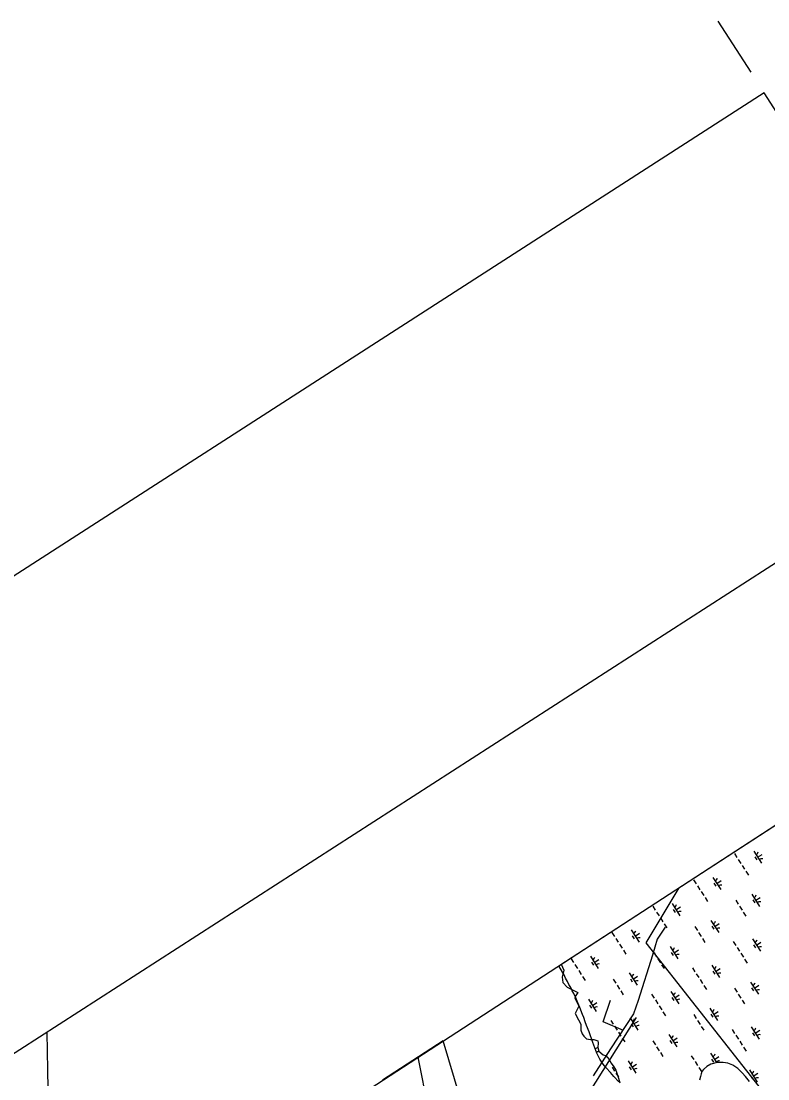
# Model space of a CAD drawing. Extents: x 3937982 to 3958556, y 219448 to 241894.
# Drawn here: x 3945842 to 3948400, y 238273 to 241894 of the extents above; entities that cross this region are included whole.
import ezdxf

# ---------------------------------------------------------------- set-up
doc = ezdxf.new("R2010")
doc.units = 0
for name, color, linetype in [('G-ANNO-NPLT', 7, 'Continuous'), ('V-ANNO-DIMS', 7, 'Continuous'), ('V-ANNO-SYMB', 7, 'Continuous'), ('V-GRID-FRAM', 7, 'Continuous'), ('V-GRID-MAJR', 7, 'Continuous'), ('V-RIVR-EDGE', 7, 'Continuous'), ('V-RRAP-FSHR', 7, 'Continuous'), ('V-TOPO-DPTH', 7, 'Continuous'), ('V-TOPO-MINR', 7, 'Continuous'), ('V-UTIL-LINE', 7, 'Continuous'), ('V-WETL-SWMP', 7, 'Continuous')]:
    doc.layers.add(name, color=color, linetype=linetype)

msp = doc.modelspace()

# ---------------------------------------------------------------- linework, layer by layer
at = {"layer": 'G-ANNO-NPLT'}
msp.add_lwpolyline([(3938227.293, 235108.722), (3948150.136, 219692.877), (3958310.581, 226232.933), (3948387.738, 241648.778)], close=True, dxfattribs=at)
at = {"layer": 'V-ANNO-DIMS'}
msp.add_line((3948342.633, 241718.85), (3948229.874, 241894.031), dxfattribs=at)
at = {"layer": 'V-ANNO-SYMB'}
msp.add_lwpolyline([(3939234.332, 234121.63), (3948187.407, 220212.388), (3957822.273, 226414.141), (3948869.197, 240323.382), (3939234.332, 234121.63)], dxfattribs=at)
at = {"layer": 'V-GRID-FRAM'}
msp.add_lwpolyline([(3948998.173, 239513.74), (3957109.469, 226912.286), (3949780.097, 222173.81), (3941699.799, 234772.334), (3948998.173, 239513.74)], dxfattribs=at)
at = {"layer": 'V-GRID-MAJR'}
msp.add_spline([(3946136.867, 227095.12), (3946078.329, 230314.506), (3945968.142, 236374.431), (3945930.73, 238431.955)], degree=3, dxfattribs=at)
at = {"layer": 'V-RIVR-EDGE'}
msp.add_lwpolyline([(3947692.358, 238665.414), (3947701.037, 238645.344), (3947695.101, 238620.413), (3947697.475, 238602.605), (3947712.909, 238587.171), (3947728.343, 238578.861), (3947748.526, 238568.176), (3947740.215, 238555.116), (3947739.028, 238549.18), (3947752.087, 238521.874), (3947740.215, 238496.943), (3947750.9, 238474.386), (3947759.21, 238460.139), (3947759.21, 238448.267), (3947759.21, 238439.957), (3947763.959, 238426.897), (3947769.895, 238418.587), (3947778.206, 238410.276), (3947792.452, 238407.902), (3947804.325, 238407.902), (3947817.384, 238403.153), (3947818.571, 238396.03), (3947817.384, 238380.596), (3947820.945, 238367.537), (3947836.379, 238354.477), (3947844.69, 238352.103), (3947856.562, 238339.044), (3947863.685, 238325.984), (3947871.996, 238314.112), (3947879.119, 238302.24), (3947883.868, 238289.181), (3947888.617, 238274.934), (3947893.365, 238259.5)], dxfattribs=at)
at = {"layer": 'V-RRAP-FSHR'}
msp.add_lwpolyline([(3947905.734, 238438.481), (3947836.248, 238467.374), (3947861.125, 238541.939)], dxfattribs=at)
at = {"layer": 'V-TOPO-DPTH'}
msp.add_line((3947287.759, 238402.565), (3947080.268, 238267.768), dxfattribs=at)
msp.add_lwpolyline([(3947385.365, 238077.061), (3947287.759, 238402.565)], dxfattribs=at)
at = {"layer": 'V-TOPO-MINR'}
for points in [[(3947385.365, 238077.061), (3947287.759, 238402.565)], [(3947237.785, 238168.556), (3947202.584, 238347.232)]]:
    msp.add_lwpolyline(points, dxfattribs=at)
at = {"layer": 'V-UTIL-LINE'}
msp.add_line((3947949.336, 238483.295), (3945978.591, 235358.555), dxfattribs=at)
for points in [[(3948094.548, 238926.698), (3947981.77, 238738.296), (3948844.302, 237642.921), (3949260.796, 236134.673), (3945931.135, 235655.081), (3945509.058, 234777.685), (3943601.185, 231807.758)], [(3948048.087, 238792.082), (3948020.856, 238751.448), (3948004.296, 238696.592), (3947955.185, 238541.427), (3947939.188, 238495.503), (3947861.287, 238375.91), (3947801.067, 238283.412)]]:
    msp.add_lwpolyline(points, dxfattribs=at)
at = {"layer": 'V-WETL-SWMP'}
for p, q in [((3947683.564, 238659.701), (3948513.779, 239199.053)), ((3948285.588, 239044.091), (3948294.248, 239030.637)), ((3948351.453, 239052.686), (3948378.516, 239010.642)), ((3948364.985, 239031.664), (3948380.12, 239041.407)), ((3948298.578, 239023.91), (3948307.238, 239010.456)), ((3948355.249, 239032.533), (3948361.744, 239022.443)), ((3948311.568, 239003.729), (3948320.228, 238990.275)), ((3948324.558, 238983.549), (3948333.218, 238970.095)), ((3948145.721, 238954.061), (3948154.381, 238940.607)), ((3948158.711, 238933.881), (3948167.371, 238920.427)), ((3948211.586, 238962.656), (3948238.648, 238920.613)), ((3948215.382, 238942.504), (3948221.877, 238932.413)), ((3948225.117, 238941.635), (3948240.253, 238951.377)), ((3948171.701, 238913.7), (3948180.361, 238900.246)), ((3948344.715, 238905.358), (3948371.778, 238863.314)), ((3948005.854, 238864.032), (3948014.514, 238850.578)), ((3948071.719, 238872.627), (3948098.781, 238830.583)), ((3948085.25, 238851.605), (3948100.386, 238861.348)), ((3948184.691, 238893.519), (3948193.351, 238880.065)), ((3948289.849, 238883.961), (3948298.509, 238870.507)), ((3948302.839, 238863.78), (3948311.499, 238850.326)), ((3948348.511, 238885.205), (3948355.006, 238875.115)), ((3948358.247, 238884.336), (3948373.382, 238894.078)), ((3948018.844, 238843.851), (3948027.504, 238830.397)), ((3948075.515, 238852.474), (3948082.01, 238842.384)), ((3948315.829, 238843.599), (3948324.489, 238830.145)), ((3948031.834, 238823.67), (3948040.494, 238810.216)), ((3948044.824, 238803.49), (3948053.484, 238790.036)), ((3948149.982, 238793.931), (3948158.642, 238780.477)), ((3948204.848, 238815.328), (3948231.91, 238773.285)), ((3948208.644, 238795.176), (3948215.139, 238785.085)), ((3948218.379, 238794.306), (3948233.515, 238804.049)), ((3947865.987, 238774.002), (3947874.647, 238760.548)), ((3947878.977, 238753.822), (3947887.636, 238740.368)), ((3947931.852, 238782.597), (3947958.914, 238740.554)), ((3947935.648, 238762.445), (3947942.143, 238752.354)), ((3947945.383, 238761.576), (3947960.518, 238771.318)), ((3948162.972, 238773.75), (3948171.632, 238760.296)), ((3948175.962, 238753.57), (3948184.622, 238740.116)), ((3948347.414, 238751.638), (3948374.476, 238709.595)), ((3947891.966, 238733.641), (3947900.626, 238720.187)), ((3948064.981, 238725.299), (3948092.043, 238683.255)), ((3948281.549, 238743.043), (3948290.209, 238729.589)), ((3948294.539, 238722.862), (3948303.199, 238709.408)), ((3948351.21, 238731.486), (3948357.705, 238721.395)), ((3948360.945, 238730.616), (3948376.081, 238740.359)), ((3947726.119, 238683.973), (3947734.779, 238670.519)), ((3947791.984, 238692.568), (3947819.047, 238650.524)), ((3947805.516, 238671.546), (3947820.651, 238681.288)), ((3947904.956, 238713.46), (3947913.616, 238700.006)), ((3948010.115, 238703.902), (3948018.775, 238690.448)), ((3948023.105, 238683.721), (3948031.765, 238670.267)), ((3948068.777, 238705.146), (3948075.272, 238695.056)), ((3948078.512, 238704.277), (3948093.648, 238714.019)), ((3948307.529, 238702.682), (3948316.189, 238689.228)), ((3948320.519, 238682.501), (3948329.179, 238669.047)), ((3947696.972, 238638.154), (3947683.564, 238659.701)), ((3947739.109, 238663.792), (3947747.769, 238650.338)), ((3947752.099, 238643.611), (3947760.759, 238630.157)), ((3947795.78, 238672.415), (3947802.275, 238662.325)), ((3948036.095, 238663.54), (3948044.755, 238650.086)), ((3948141.682, 238653.013), (3948150.342, 238639.56)), ((3948207.547, 238661.608), (3948234.609, 238619.565)), ((3948221.078, 238640.587), (3948236.213, 238650.329)), ((3947701.713, 238628.421), (3947696.972, 238638.154)), ((3947707.353, 238617.974), (3947701.713, 238628.421)), ((3947713.381, 238605.909), (3947707.353, 238617.974)), ((3947765.089, 238623.431), (3947773.749, 238609.977)), ((3947870.248, 238613.872), (3947878.908, 238600.418)), ((3947925.114, 238635.269), (3947952.176, 238593.226)), ((3947928.91, 238615.117), (3947935.405, 238605.026)), ((3947938.645, 238614.247), (3947953.78, 238623.99)), ((3948154.672, 238632.833), (3948163.332, 238619.379)), ((3948167.662, 238612.652), (3948176.322, 238599.198)), ((3948211.343, 238641.456), (3948217.838, 238631.366)), ((3947718.521, 238595.769), (3947713.381, 238605.909)), ((3947724.865, 238585.011), (3947718.521, 238595.769)), ((3947730.201, 238574.365), (3947724.865, 238585.011)), ((3947734.945, 238565.037), (3947730.201, 238574.365)), ((3947883.237, 238593.691), (3947891.897, 238580.237)), ((3947896.227, 238573.511), (3947904.887, 238560.057)), ((3948067.68, 238571.579), (3948094.742, 238529.536)), ((3948180.651, 238592.471), (3948189.311, 238579.017)), ((3948285.81, 238582.913), (3948294.47, 238569.459)), ((3948340.676, 238604.31), (3948367.738, 238562.267)), ((3948344.472, 238584.157), (3948350.967, 238574.067)), ((3948354.207, 238583.288), (3948369.343, 238593.031)), ((3947742.552, 238549.626), (3947734.945, 238565.037)), ((3947749.244, 238533.519), (3947742.552, 238549.626)), ((3947785.246, 238545.24), (3947812.309, 238503.196)), ((3948001.815, 238562.984), (3948010.474, 238549.53)), ((3948014.804, 238542.803), (3948023.464, 238529.349)), ((3948071.475, 238551.427), (3948077.97, 238541.336)), ((3948081.211, 238550.557), (3948096.346, 238560.3)), ((3948298.8, 238562.732), (3948307.46, 238549.278)), ((3948311.79, 238542.551), (3948320.45, 238529.097)), ((3947755.833, 238517.212), (3947749.244, 238533.519)), ((3947765.361, 238492.603), (3947755.833, 238517.212)), ((3947789.042, 238525.087), (3947795.537, 238514.997)), ((3947798.778, 238524.218), (3947813.913, 238533.96)), ((3948027.794, 238522.623), (3948036.454, 238509.169)), ((3948040.784, 238502.442), (3948049.444, 238488.988)), ((3948200.809, 238514.28), (3948227.871, 238472.237)), ((3948214.34, 238493.259), (3948229.475, 238503.001)), ((3947769.492, 238482.474), (3947765.361, 238492.603)), ((3947774.483, 238467.696), (3947769.492, 238482.474)), ((3947779.101, 238455.847), (3947774.483, 238467.696)), ((3947861.947, 238472.954), (3947870.607, 238459.501)), ((3947927.812, 238481.549), (3947954.875, 238439.506)), ((3947941.343, 238460.528), (3947956.479, 238470.27)), ((3948145.943, 238492.883), (3948154.603, 238479.429)), ((3948158.933, 238472.703), (3948167.593, 238459.249)), ((3948204.605, 238494.128), (3948211.1, 238484.038)), ((3947787.55, 238434.174), (3947779.101, 238455.847)), ((3947800.278, 238397.126), (3947787.55, 238434.174)), ((3947874.937, 238452.774), (3947883.597, 238439.32)), ((3947887.927, 238432.593), (3947896.587, 238419.139)), ((3947931.608, 238461.397), (3947938.103, 238451.307)), ((3948171.922, 238452.522), (3948180.582, 238439.068)), ((3948277.51, 238441.995), (3948286.17, 238428.541)), ((3948343.375, 238450.59), (3948370.437, 238408.547)), ((3948347.171, 238430.438), (3948353.666, 238420.347)), ((3948356.906, 238429.569), (3948372.041, 238439.311)), ((3947806.85, 238379.205), (3947800.278, 238397.126)), ((3947900.917, 238412.412), (3947909.577, 238398.958)), ((3948006.075, 238402.854), (3948014.735, 238389.4)), ((3948060.941, 238424.251), (3948088.004, 238382.208)), ((3948064.737, 238404.098), (3948071.232, 238394.008)), ((3948074.473, 238403.229), (3948089.608, 238412.972)), ((3948290.5, 238421.814), (3948299.159, 238408.361)), ((3948303.489, 238401.634), (3948312.149, 238388.18)), ((3947813.919, 238360.572), (3947806.85, 238379.205)), ((3947808.45, 238374.987), (3947816.612, 238380.241)), ((3947824.192, 238339.587), (3947813.919, 238360.572)), ((3948019.065, 238382.673), (3948027.725, 238369.219)), ((3948032.055, 238362.492), (3948040.715, 238349.038)), ((3948203.507, 238360.561), (3948224.331, 238328.21)), ((3948316.479, 238381.453), (3948325.139, 238367.999)), ((3947835.619, 238323.027), (3947824.192, 238339.587)), ((3947846.28, 238310.309), (3947835.619, 238323.027)), ((3947921.074, 238334.221), (3947948.137, 238292.178)), ((3947934.605, 238313.2), (3947949.741, 238322.942)), ((3948137.642, 238351.966), (3948146.302, 238338.512)), ((3948150.632, 238331.785), (3948159.292, 238318.331)), ((3948204.418, 238322.796), (3948191.228, 238315.368)), ((3948225.861, 238328.626), (3948204.418, 238322.796)), ((3948207.303, 238340.408), (3948213.798, 238330.318)), ((3948217.039, 238339.539), (3948232.174, 238349.281)), ((3948246.948, 238329.214), (3948225.861, 238328.626)), ((3948262.549, 238326.026), (3948246.948, 238329.214)), ((3948279.836, 238320.097), (3948262.549, 238326.026)), ((3948297.465, 238308.214), (3948279.836, 238320.097)), ((3947860.535, 238294.124), (3947846.28, 238310.309)), ((3947872.704, 238280.986), (3947860.535, 238294.124)), ((3947866.208, 238312.824), (3947874.868, 238299.37)), ((3947889.656, 238262.15), (3947872.704, 238280.986)), ((3947879.198, 238292.644), (3947887.858, 238279.19)), ((3947924.87, 238314.069), (3947931.365, 238303.979)), ((3948163.622, 238311.604), (3948172.282, 238298.15)), ((3948169.187, 238281.101), (3948166.327, 238267.918)), ((3948171.394, 238289.652), (3948169.187, 238281.101)), ((3948174.299, 238297.489), (3948171.394, 238289.652)), ((3948179.009, 238304.198), (3948174.299, 238297.489)), ((3948191.228, 238315.368), (3948179.009, 238304.198)), ((3948311.436, 238293.747), (3948297.465, 238308.214)), ((3948323.197, 238280.21), (3948311.436, 238293.747)), ((3948336.637, 238303.262), (3948363.699, 238261.219)), ((3948340.433, 238283.11), (3948346.928, 238273.019)), ((3948350.168, 238282.24), (3948365.303, 238291.983)), ((3948337.245, 238263.421), (3948323.197, 238280.21))]:
    msp.add_line(p, q, dxfattribs=at)
for centre, start, end in [((3948350.234, 239055.018), 301.99668, 343.540338), ((3948380.134, 239008.567), 81.996677, 123.540335), ((3948210.367, 238964.989), 301.99668, 343.540338), ((3948240.267, 238918.537), 81.996677, 123.540335), ((3948343.496, 238907.69), 301.99668, 343.540338), ((3948070.5, 238874.959), 301.99668, 343.540338), ((3948373.396, 238861.239), 81.996677, 123.540335), ((3948100.4, 238828.508), 81.996677, 123.540335), ((3948203.629, 238817.661), 301.99668, 343.540338), ((3948233.529, 238771.209), 81.996677, 123.540335), ((3947930.632, 238784.93), 301.99668, 343.540338), ((3947960.532, 238738.478), 81.996677, 123.540335), ((3948063.762, 238727.631), 301.99668, 343.540338), ((3948346.195, 238753.971), 301.99668, 343.540338), ((3948376.095, 238707.519), 81.996677, 123.540335), ((3947790.765, 238694.9), 301.99668, 343.540338), ((3948093.662, 238681.18), 81.996677, 123.540335), ((3947820.665, 238648.449), 81.996677, 123.540335), ((3948206.328, 238663.941), 301.99668, 343.540338), ((3947923.894, 238637.602), 301.99668, 343.540338), ((3947953.794, 238591.15), 81.996677, 123.540335), ((3948236.228, 238617.489), 81.996677, 123.540335), ((3948339.457, 238606.643), 301.99668, 343.540338), ((3948369.357, 238560.191), 81.996677, 123.540335), ((3947784.027, 238547.572), 301.99668, 343.540338), ((3948066.46, 238573.912), 301.99668, 343.540338), ((3948096.36, 238527.46), 81.996677, 123.540335), ((3947813.927, 238501.121), 81.996677, 123.540335), ((3948199.59, 238516.613), 301.99668, 343.540338), ((3947926.593, 238483.882), 301.99668, 343.540338), ((3948229.49, 238470.161), 81.996677, 123.540335), ((3947956.493, 238437.43), 81.996677, 123.540335), ((3948342.155, 238452.923), 301.99668, 343.540338), ((3948059.722, 238426.584), 301.99668, 343.540338), ((3948089.622, 238380.132), 81.996677, 123.540335), ((3948372.055, 238406.471), 81.996677, 123.540335), ((3947786.726, 238393.853), 341.946389, 343.540338), ((3947816.626, 238347.401), 81.996677, 103.797153), ((3948202.288, 238362.893), 301.99668, 343.540338), ((3947919.855, 238336.554), 301.99668, 343.540338), ((3948232.188, 238316.442), 81.996677, 123.540335), ((3947949.755, 238290.102), 81.996677, 123.540335), ((3948335.417, 238305.595), 301.99668, 343.540338), ((3948365.317, 238259.143), 81.996677, 123.540335)]:
    msp.add_arc(centre, 17.623, start, end, dxfattribs=at)

doc.saveas('drawing.dxf')
